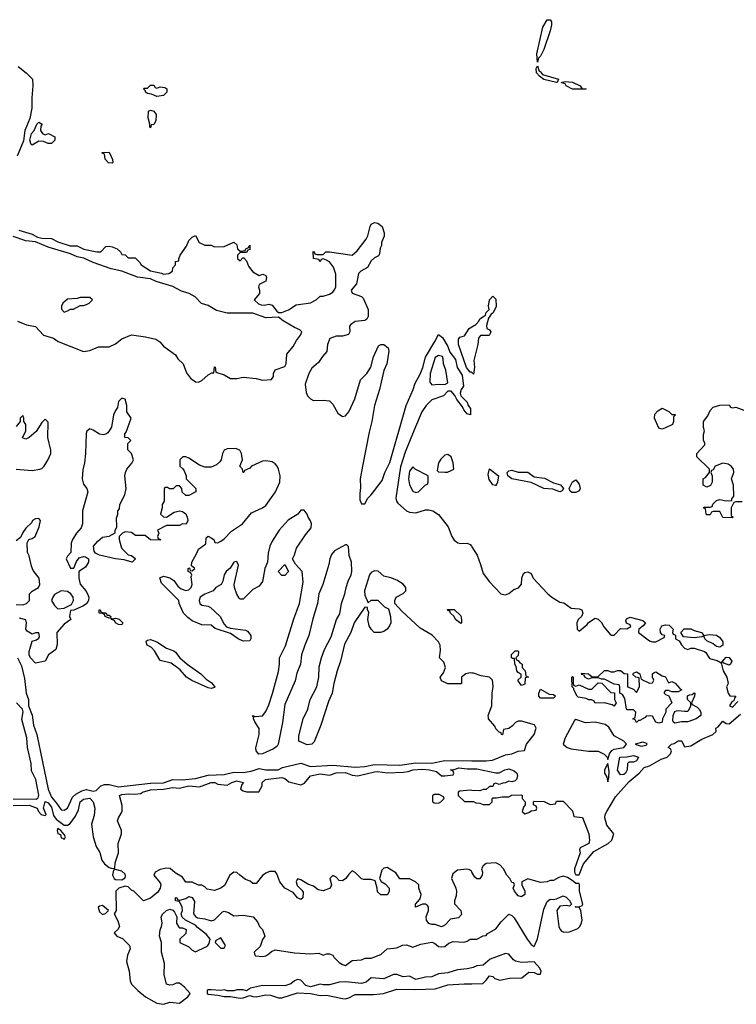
# Model space of a CAD drawing. Header units: inches. Extents: x 2710751 to 2829008, y 857003 to 965602.
# Tile 264 of 320: x 2787171 to 2791654, y 860403 to 866563. Entities that reach past the tile are written whole.
import ezdxf

# ---------------------------------------------------------------- set-up
doc = ezdxf.new("R2010")
doc.units = ezdxf.units.IN
doc.header["$MEASUREMENT"] = 0
doc.layers.add('C7886', color=7, linetype='Continuous')
doc.layers.add('C7896', color=7, linetype='Continuous')

msp = doc.modelspace()

# ---------------------------------------------------------------- linework, layer by layer
at = {"layer": 'C7886', "color": 2}
for points, elevation in [([(2787161, 866270), (2787212, 866230), (2787252, 866190), (2787254, 866150), (2787246.8, 866073.2), (2787246.8, 866010), (2787234.8, 865945.2), (2787204, 865870), (2787194.8, 865805.2), (2787156, 865710)], 6), ([(2787166.2, 865246.2), (2787250, 865220.5), (2787283.4, 865203.4), (2787310, 865195.5), (2787370, 865194), (2787410, 865174), (2787488, 865148), (2787530, 865147.3), (2787572.9, 865127.1), (2787654, 865110), (2787678, 865110), (2787710, 865144.7), (2787730, 865146.8), (2787750, 865142.8), (2787782, 865130), (2787802, 865110), (2787810, 865094), (2787831.6, 865091.6), (2787850, 865074), (2787892.7, 865072.7), (2787923.6, 865043.6), (2787932, 865030), (2787990, 864991), (2788057.5, 864977.5), (2788070, 864971), (2788104.7, 864975.3), (2788128, 864990), (2788128.4, 865011.6), (2788146, 865030), (2788146, 865050), (2788166, 865054), (2788166, 865066), (2788175.3, 865090), (2788214, 865146), (2788230, 865182), (2788250, 865202), (2788270, 865212), (2788294, 865170), (2788330, 865152), (2788370, 865152), (2788390, 865142), (2788450, 865144.7), (2788510, 865172), (2788530, 865154), (2788534, 865130), (2788550, 865114), (2788582, 865118), (2788586, 865130), (2788602, 865138), (2788610, 865152), (2788610, 865126), (2788598, 865122), (2788590, 865106), (2788550, 865106), (2788534, 865090), (2788534, 865070), (2788550, 865054), (2788567.3, 865072.7), (2788572.7, 865072.7), (2788590, 865054), (2788602, 865022), (2788630, 864984.7), (2788670, 864962), (2788691.3, 864971.3), (2788710, 864962), (2788716, 864950), (2788710, 864928), (2788670, 864906), (2788664.7, 864890), (2788672, 864870), (2788672, 864850), (2788638, 864810), (2788665.1, 864785.1), (2788681.2, 864778.8), (2788703.2, 864776.8), (2788730, 864782.8), (2788750, 864778), (2788778.8, 864738.8), (2788790, 864731), (2788810, 864730.8), (2788851.9, 864748.1), (2788900.4, 864779.6), (2788990, 864792), (2789026, 864810), (2789050, 864834), (2789070, 864834), (2789110, 864846), (2789130, 864858), (2789139, 864870), (2789149, 864890), (2789149, 864970), (2789134.8, 865014.8), (2789110, 865048.7), (2789090, 865058), (2789070, 865066), (2789058, 865062), (2789050, 865048), (2789042, 865062), (2789008.9, 865068.9), (2789008, 865112), (2789014, 865110), (2789018, 865098), (2789030, 865094), (2789070, 865094), (2789086, 865110), (2789108.9, 865111.1), (2789250, 865090.8), (2789282.5, 865117.5), (2789339.5, 865190), (2789349.5, 865210), (2789362.7, 865270), (2789370, 865284.7), (2789390, 865293.4), (2789411, 865290), (2789438.8, 865270), (2789451.1, 865228.9), (2789451.3, 865208.7), (2789434, 865170), (2789434, 865150), (2789426.4, 865133.6), (2789422, 865098), (2789414.8, 865085.2), (2789390, 865074), (2789370, 865055.3), (2789346.8, 865013.2), (2789304.7, 864990), (2789290, 864975.3), (2789278, 864910), (2789244, 864870), (2789251.1, 864851.1), (2789310, 864832), (2789319.8, 864819.8), (2789351.3, 864750), (2789350, 864706), (2789342, 864690), (2789330, 864682), (2789270, 864674), (2789243.5, 864656.5), (2789235.3, 864644.7), (2789236.3, 864610), (2789227.3, 864592.7), (2789190, 864583.7), (2789150, 864582.7), (2789110.8, 864569.2), (2789097.3, 864530), (2789093, 864487), (2789064.5, 864455.5), (2789041.4, 864418.6), (2788998, 864382), (2788980.5, 864350), (2788958, 864282), (2788963, 864230), (2788970.8, 864210), (2788990, 864190.8), (2789010, 864180.7), (2789070, 864182.8), (2789110, 864178), (2789130, 864158), (2789162, 864102), (2789190, 864080.7), (2789210, 864084), (2789231, 864109), (2789267, 864190), (2789302.7, 864310), (2789342.9, 864350), (2789367.6, 864390), (2789385.3, 864454.7), (2789416.5, 864523.5), (2789430, 864531), (2789450, 864530.8), (2789476, 864510), (2789481, 864490), (2789467.3, 864410), (2789450, 864368), (2789421.6, 864250), (2789390.5, 864150), (2789374.8, 864050), (2789356.8, 863983.2), (2789314.9, 863770), (2789302, 863690), (2789303.5, 863636.5), (2789298, 863598), (2789299.6, 863559.6), (2789310, 863534), (2789330, 863534), (2789348, 863570), (2789370, 863591.3), (2789438.9, 863681.1), (2789456, 863730), (2789487.2, 863792.8), (2789589.3, 864150), (2789632.7, 864250), (2789645.2, 864290), (2789675.5, 864344.5), (2789692.7, 864387.3), (2789710, 864452), (2789768.7, 864550), (2789790, 864594), (2789815.3, 864575.3), (2789850, 864518), (2789862, 864482), (2789896.4, 864436.4), (2789906.9, 864386.9), (2789938.8, 864338.8), (2789946.8, 864270), (2789933.4, 864250), (2789926.8, 864226.8), (2789930.7, 864210), (2789970.8, 864170), (2789976, 864150), (2789990.4, 864130.4), (2789990.6, 864090), (2789970, 864098), (2789950, 864122), (2789941.5, 864141.5), (2789906.2, 864186.2), (2789892.7, 864212.7), (2789870, 864238), (2789850, 864238), (2789822, 864210), (2789750, 864185.2), (2789714, 864150), (2789687.7, 864110), (2789636.4, 863990), (2789583.4, 863856.6), (2789554.3, 863765.7), (2789524.2, 863570), (2789528.7, 863550), (2789537.5, 863537.5), (2789590, 863490.5), (2789610, 863481.6), (2789650, 863478.4), (2789710, 863495.8), (2789730, 863496.4), (2789756, 863490), (2789790, 863467.3), (2789850.7, 863390), (2789874.8, 863330), (2789890, 863306), (2789912, 863290), (2789930, 863284.9), (2789970, 863287.3), (2789990, 863278.8), (2789997.3, 863270), (2790000, 863265.6)], 6), ([(2787157.5, 864677.5), (2787213.4, 864653.4), (2787270, 864644), (2787321, 864590), (2787382, 864570), (2787412, 864550), (2787570, 864487.7), (2787610, 864494), (2787664.2, 864515.8), (2787730, 864517), (2787770, 864535.8), (2787810, 864565.5), (2787869.6, 864590.4), (2787959, 864579), (2788023.8, 864563.8), (2788048.1, 864548.1), (2788070, 864521), (2788146.4, 864466.4), (2788161.4, 864441.4), (2788194.8, 864410), (2788214, 864354), (2788239.8, 864319.8), (2788270, 864298), (2788290, 864296), (2788310, 864306), (2788350, 864341), (2788374, 864354), (2788386, 864354), (2788390, 864392), (2788394, 864390), (2788398, 864358), (2788450, 864341), (2788490, 864319.1), (2788530, 864317.3), (2788570, 864326.8), (2788650, 864319.1), (2788690, 864307.7), (2788747.3, 864312.7), (2788758, 864330), (2788758, 864350), (2788770, 864372), (2788830, 864394), (2788838, 864410), (2788842, 864470), (2788882, 864518), (2788903.2, 864556.8), (2788928.7, 864590), (2788935.3, 864610), (2788923.1, 864623.1), (2788890, 864637.2), (2788818.6, 864678.6), (2788790, 864702), (2788710, 864698), (2788630, 864727.6), (2788470, 864726), (2788402.7, 864742.7), (2788350, 864774), (2788307.5, 864787.5), (2788269.2, 864830), (2788231, 864851), (2788184.4, 864864.4), (2788130, 864894.5), (2788024.4, 864924.4), (2787990, 864941.2), (2787907.9, 864952.1), (2787810, 864989.6), (2787743.3, 865003.3), (2787630, 865043.5), (2787571.5, 865071.5), (2787530, 865078.7), (2787490, 865098), (2787350, 865140.5), (2787270, 865173.2), (2787210, 865180.5), (2787130, 865206)], 6), ([(2790000, 864356), (2789998, 864358), (2789990, 864358), (2789966.6, 864386.6), (2789915.1, 864530), (2789916.4, 864563.6), (2789924, 864576), (2789954.6, 864585.4), (2789982, 864630), (2790000, 864640.7)], 6), ([(2790000, 862475.2), (2789990, 862476), (2789962, 862470), (2789934, 862450), (2789934, 862410), (2789930, 862408), (2789850, 862408.7), (2789810, 862426), (2789802, 862450), (2789823.1, 862476.9), (2789835.3, 862510), (2789824, 862544), (2789798, 862570), (2789804, 862616), (2789800.9, 862650), (2789792, 862670), (2789752.3, 862712.3), (2789677, 862757), (2789562, 862862), (2789518, 862910), (2789518, 862930), (2789526, 862950), (2789570, 862974), (2789586, 862990), (2789587, 863010), (2789570, 863031.6), (2789530, 863056.9), (2789492.1, 863072.1), (2789450, 863080.7), (2789412.9, 863112.9), (2789390, 863115.8), (2789370, 863105.1), (2789358.7, 863090), (2789328.4, 862990), (2789330, 862962), (2789350, 862914), (2789368.9, 862931.1), (2789411.6, 862931.6), (2789454, 862890), (2789478, 862878), (2789491.3, 862830), (2789492, 862790), (2789484.7, 862770), (2789470.7, 862749.3), (2789450, 862735.3), (2789428.9, 862728.9), (2789389.1, 862729.1), (2789369.1, 862749.1), (2789358, 862770), (2789349, 862810), (2789354.6, 862854.6), (2789346, 862874), (2789346, 862886), (2789330, 862888), (2789263.8, 862790), (2789243, 862730), (2789203.2, 862656.8), (2789178.7, 862550), (2789157.6, 862490), (2789137.1, 862410), (2789126.7, 862350), (2789102.7, 862297.2), (2789054, 862150), (2789014, 862046), (2788998, 862030), (2788970, 862027), (2788918, 862050), (2788916.4, 862083.6), (2788944, 862190), (2788973.2, 862250), (2788989, 862310), (2789029, 862390), (2789042, 862450), (2789044.7, 862515.3), (2789059, 862570), (2789078, 862622), (2789118.6, 862701.4), (2789154, 862810), (2789174.8, 862845.2), (2789185.2, 862910), (2789205.2, 862970), (2789212.7, 863010), (2789225.2, 863050), (2789245.2, 863090), (2789249.3, 863110.7), (2789246, 863170), (2789233.2, 863210), (2789227.3, 863267.3), (2789218, 863278), (2789210, 863278), (2789139.8, 863240.2), (2789122.5, 863217.5), (2789110.8, 863190), (2789104.5, 863155.5), (2789066.8, 863030), (2789042.8, 862970), (2789034.8, 862910), (2789005.2, 862814.8), (2788980.7, 862710), (2788954, 862650), (2788934, 862590), (2788926.8, 862530), (2788905.2, 862474.8), (2788893.7, 862426.3), (2788830, 862278), (2788814.4, 862165.6), (2788787.7, 862030), (2788781.1, 862018.9), (2788758.3, 862001.7), (2788690, 861969.4), (2788667.7, 861967.7), (2788649.7, 861989.7), (2788648.3, 862008.3), (2788668.4, 862090), (2788668.3, 862128.3), (2788642.9, 862170), (2788634, 862190), (2788636.4, 862196.4), (2788628, 862210), (2788643.6, 862203.6), (2788690, 862208), (2788710, 862234), (2788730, 862277.3), (2788753.5, 862346.5), (2788790, 862484.7), (2788796.3, 862530), (2788796, 862570), (2788834.1, 862645.9), (2788886.2, 862813.8), (2788921.3, 862910), (2788944, 863044), (2788939, 863110), (2788896, 863156), (2788878, 863190), (2788890, 863214), (2788902.7, 863257.3), (2788959.5, 863340.5), (2788995.4, 863384.6), (2788995.6, 863410), (2788990, 863428.7), (2788975.1, 863450), (2788969, 863470), (2788950, 863495.3), (2788930, 863495.3), (2788910.7, 863469.3), (2788850, 863432), (2788794, 863370), (2788750, 863301.2), (2788736.3, 863270), (2788725.2, 863225.2), (2788721, 863170), (2788704.9, 863130), (2788690.9, 863049.1), (2788670, 863018), (2788630, 862998), (2788570, 862938), (2788550, 862938), (2788544.7, 862944.7), (2788529.3, 862969.3), (2788514, 863010), (2788513.2, 863030), (2788539.3, 863150), (2788530, 863172.7), (2788510, 863168.7), (2788487.9, 863132.1), (2788462.8, 863110), (2788450.8, 863090), (2788442.8, 863050), (2788430.5, 863029.5), (2788398, 863010), (2788382, 862990), (2788330, 862969.2), (2788300.7, 862950), (2788294.8, 862930), (2788298, 862910), (2788310, 862901), (2788350, 862894.8), (2788365.2, 862885.2), (2788426, 862830), (2788450, 862782), (2788464.7, 862764.7), (2788490, 862756), (2788584.7, 862744.7), (2788596.9, 862736.9), (2788618, 862710), (2788618, 862690), (2788610, 862678), (2788570, 862675.3), (2788538, 862690), (2788490, 862722), (2788394.6, 862754.6), (2788370, 862775.3), (2788310, 862778), (2788250, 862802), (2788222, 862822), (2788195.3, 862850), (2788168, 862910), (2788166, 862930), (2788058, 863038), (2788048, 863072), (2788070, 863082), (2788110, 863071.3), (2788134.4, 863054.4), (2788159.6, 863019.6), (2788182, 863002), (2788210, 862991), (2788230, 862996), (2788244, 863010), (2788249.2, 863030), (2788243.1, 863076.9), (2788247.3, 863087.3), (2788242, 863102), (2788226, 863110), (2788226, 863130), (2788234, 863134), (2788238, 863118), (2788250, 863114), (2788266, 863130), (2788246, 863146), (2788248, 863170), (2788278, 863222), (2788289, 863251), (2788336.4, 863283.6), (2788338, 863322), (2788350, 863331.3), (2788370, 863321), (2788384.7, 863310), (2788391.6, 863291.6), (2788410, 863291), (2788430, 863300.7), (2788450, 863314.8), (2788497, 863363), (2788564, 863410), (2788621.6, 863478.4), (2788690, 863508.5), (2788710, 863523.8), (2788770.9, 863609.1), (2788797.6, 863670), (2788800.5, 863710), (2788789.6, 863750), (2788782.4, 863770), (2788770, 863785.1), (2788750, 863796.3), (2788710, 863803.6), (2788690, 863800.7), (2788622, 863770), (2788610, 863758), (2788578, 863742), (2788574, 863730), (2788569.2, 863729.2), (2788566, 863750), (2788548.7, 863770), (2788564, 863810), (2788559.3, 863850), (2788548.7, 863870), (2788520.9, 863880.9), (2788470, 863878.4), (2788451, 863870), (2788439.1, 863850), (2788430.7, 863810), (2788423, 863797), (2788402, 863778), (2788370, 863764), (2788330, 863764), (2788296, 863776), (2788230, 863819), (2788210, 863828), (2788192.7, 863827.3), (2788174, 863810), (2788174, 863770), (2788192.7, 863752.7), (2788199.6, 863739.6), (2788212, 863710), (2788212, 863690), (2788274, 863630), (2788274, 863610), (2788230, 863586), (2788210, 863586), (2788187.3, 863607.3), (2788186, 863630), (2788170, 863646), (2788150, 863646), (2788132, 863628), (2788108, 863628), (2788096.4, 863636.4), (2788083.6, 863636.4), (2788074, 863630), (2788074, 863550), (2788062, 863530), (2788062, 863510), (2788052, 863470), (2788070, 863452), (2788090, 863451.3), (2788137.2, 863482.8), (2788170, 863491.3), (2788190, 863486), (2788211, 863471), (2788218, 863450), (2788222, 863430), (2788212.7, 863407.3), (2788190, 863408), (2788170, 863399), (2788090, 863399), (2788034, 863370), (2788042, 863350), (2788034, 863330), (2788038, 863318), (2788052, 863310), (2788050, 863306), (2787990, 863308), (2787956.4, 863336.4), (2787896.4, 863336.4), (2787870, 863355.3), (2787830, 863358), (2787814, 863350), (2787794, 863330), (2787794, 863310), (2787806, 863266), (2787810, 863254), (2787850, 863214), (2787871.6, 863211.6), (2787892.7, 863192.7), (2787892.7, 863187.3), (2787874, 863170), (2787824, 863184), (2787770, 863189.4), (2787670, 863213.2), (2787646, 863226), (2787637.2, 863237.2), (2787633.2, 863270), (2787659.1, 863300.9), (2787690, 863326), (2787730, 863331.3), (2787768, 863352), (2787768, 863368), (2787778, 863390), (2787776.4, 863443.6), (2787786, 863470), (2787786, 863490), (2787796.4, 863503.6), (2787798, 863530), (2787829, 863590), (2787837.2, 863630), (2787829, 863710), (2787834, 863730), (2787841.2, 863750), (2787872.3, 863787.7), (2787882.7, 863810), (2787870, 863848), (2787848.4, 863871.6), (2787848.4, 863911.6), (2787866, 863930), (2787850, 863946), (2787828, 863950), (2787828.4, 863971.6), (2787838, 863982), (2787868, 864070), (2787842, 864110), (2787841.2, 864150), (2787830, 864188.7), (2787810, 864196), (2787790, 864175.3), (2787784, 864136), (2787770, 864119), (2787757.3, 864090), (2787746.4, 864013.6), (2787721.6, 863978.4), (2787710, 863969), (2787694.4, 863965.6), (2787670, 863969.2), (2787630, 863996), (2787610, 864004), (2787590.7, 863989.3), (2787586.9, 863973.1), (2787583.1, 863850), (2787577.1, 863790), (2787566.2, 863746.2), (2787563, 863690), (2787570, 863658), (2787592, 863630), (2787598, 863610), (2787564, 863490), (2787564.7, 863410), (2787556, 863384), (2787526, 863350), (2787502, 863310), (2787492.7, 863287.3), (2787492, 863230), (2787470, 863206), (2787462, 863190), (2787490, 863132), (2787510, 863132), (2787526, 863174), (2787542.9, 863197.1), (2787570, 863204.9), (2787583.5, 863203.5), (2787601, 863190), (2787600.7, 863170), (2787582.5, 863137.5), (2787542, 863110), (2787541, 863070), (2787550, 863032), (2787586, 862990), (2787596, 862970), (2787604.7, 862950), (2787602, 862930), (2787592, 862910), (2787570, 862895.3), (2787510, 862868), (2787490, 862866), (2787482, 862830), (2787492, 862810), (2787450, 862782), (2787402.8, 862730), (2787406.4, 862653.6), (2787396.3, 862623.7), (2787352, 862590), (2787330.7, 862549.3), (2787270, 862538), (2787239, 862570), (2787229.5, 862590), (2787229.5, 862610), (2787250, 862674), (2787276.4, 862683.6), (2787290, 862694), (2787295.3, 862704.7), (2787290, 862726), (2787270, 862728), (2787250, 862718), (2787218, 862738), (2787209, 862750), (2787214, 862790), (2787208.9, 862808.9), (2787170, 862819.6)], 6), ([(2787150, 863751), (2787250, 863743), (2787298, 863750), (2787310, 863754.8), (2787325.2, 863770), (2787350, 863811), (2787365.1, 863850), (2787365.6, 863870), (2787346.6, 863950), (2787350, 864046), (2787330, 864064), (2787310, 864042), (2787274, 863986), (2787230, 863948.7), (2787210, 863938), (2787188, 863948), (2787208.9, 863991.1), (2787208.7, 864030), (2787198, 864050), (2787198, 864070), (2787190, 864086), (2787174, 864070), (2787174, 864050), (2787150, 864018)], 6), ([(2787150, 862904.9), (2787190, 862902.2), (2787214, 862910), (2787231.8, 862930), (2787232, 862970), (2787250, 862988), (2787289, 863010), (2787298, 863030), (2787292.7, 863070), (2787256.2, 863116.2), (2787244.1, 863144.1), (2787230, 863208), (2787220.9, 863230), (2787219, 863290), (2787228.7, 863311.3), (2787250, 863318), (2787268, 863330), (2787293.2, 863390), (2787302, 863430), (2787290, 863442), (2787270, 863441.2), (2787251.3, 863430), (2787244.5, 863415.5), (2787210, 863382), (2787190, 863355.3), (2787176, 863324), (2787150, 863302)], 6), ([(2787157.6, 862570), (2787181.6, 862521.6), (2787201.8, 862441.8), (2787212.7, 862350), (2787226.4, 862310), (2787225.7, 862270), (2787250, 862211), (2787258.6, 862150), (2787278.5, 862090), (2787348.8, 861748.8), (2787370, 861698.7), (2787402.4, 861662.4), (2787430, 861619.1), (2787450, 861617.3), (2787470, 861630.8), (2787502, 861698), (2787523, 861717), (2787560.8, 861739.2), (2787590, 861746.5), (2787630, 861737.3), (2787650, 861741.3), (2787678.4, 861770), (2787702, 861778), (2787730, 861778.6), (2787790, 861763.2), (2787990, 861787.2), (2788070, 861789.2), (2788130, 861809.1), (2788190, 861807.2), (2788270, 861816.5), (2788350, 861836.5), (2788450, 861840.8), (2788510, 861854.3), (2788570, 861852.9), (2788618.4, 861861.6), (2788670, 861877.3), (2788710, 861868.9), (2788788, 861870), (2788815.3, 861884.7), (2788930, 861911), (2788990.4, 861890.4), (2789130, 861899.6), (2789270, 861887.1), (2789330, 861891.5), (2789390, 861902.6), (2789550, 861899.3), (2789650, 861913.2), (2789750, 861911.2), (2789830, 861927.5), (2790000, 861926.4)], 6), ([(2787130, 861689.1), (2787274.6, 861685.4), (2787286.2, 861693.8), (2787291.5, 861711.5), (2787272, 861810), (2787244.4, 861864.4), (2787242.8, 861910), (2787219.8, 862010), (2787215.6, 862070), (2787185.1, 862185.1), (2787193.4, 862233.4), (2787187.8, 862250), (2787152, 862290)], 6), ([(2787130, 861647.2), (2787230, 861648.5), (2787280.7, 861630), (2787288, 861610), (2787304.9, 861590), (2787330, 861584), (2787337.2, 861590), (2787319.3, 861630), (2787330, 861671), (2787350, 861663), (2787370, 861636.4), (2787383.4, 861583.4), (2787400.2, 861560.3), (2787450, 861524.7), (2787470, 861524.7), (2787486, 861534), (2787520.1, 861579.9), (2787540.1, 861619.9), (2787550, 861670.6), (2787570, 861687.3), (2787610, 861692.2), (2787630.5, 861670), (2787642, 861630), (2787636.7, 861583.3), (2787621, 861530), (2787630.6, 861450), (2787650.6, 861390), (2787671.8, 861351.8), (2787685.2, 861305.2), (2787702.5, 861282.5), (2787730, 861258), (2787750, 861252), (2787766, 861254), (2787768.7, 861288.7), (2787789, 861350), (2787787, 861410), (2787808.7, 861470), (2787808.7, 861490), (2787782.7, 861550), (2787789.2, 861570), (2787812.7, 861610), (2787812.5, 861647.5), (2787795.3, 861710), (2787810, 861715.5), (2787850, 861720.5), (2787890, 861717.3), (2787930, 861721), (2787939, 861730), (2787990, 861744.4), (2788071.8, 861748.2), (2788130, 861759.5), (2788170, 861755.5), (2788229.8, 861770.2), (2788296.5, 861763.5), (2788370, 861791.6), (2788392, 861790), (2788410, 861781), (2788470, 861774), (2788498, 861790), (2788530, 861801), (2788572, 861790), (2788561, 861779), (2788552, 861750), (2788570, 861738), (2788590, 861732), (2788667.3, 861732.7), (2788688, 861770), (2788688, 861790), (2788709.7, 861810.3), (2788810, 861821.6), (2788830, 861815.5), (2788855.2, 861795.2), (2788930, 861776), (2788952.9, 861787.1), (2788990, 861832.7), (2789050, 861844), (2789110, 861836), (2789150, 861851.7), (2789210, 861852.6), (2789250, 861836.3), (2789286.8, 861833.2), (2789390, 861857.6), (2789410, 861859.5), (2789471.9, 861851.9), (2789570, 861855.3), (2789600.7, 861859.3), (2789630, 861870.2), (2789690, 861874), (2789734, 861870), (2789778.8, 861858.8), (2789810, 861832), (2789830, 861832), (2789882, 861838), (2789886, 861850), (2789882, 861862), (2789866, 861870), (2789890, 861871.3), (2789918, 861882), (2789970, 861876.3), (2790000, 861876.3)], 2), ([(2790000, 861741.3), (2789990, 861742), (2789923.6, 861736.4), (2789914, 861730), (2789914, 861710), (2789952.7, 861672.7), (2790000, 861672.1)], 2), ([(2790000, 861230.3), (2789996.5, 861236.5), (2789984.7, 861244.7), (2789969.1, 861249.1), (2789910, 861241.2), (2789880.7, 861219.3), (2789871.3, 861190), (2789898.8, 861130), (2789902.8, 861110), (2789901, 861081), (2789890.8, 861050), (2789891, 861031), (2789930.6, 860990.6), (2789934.8, 860965.2), (2789916.3, 860943.7), (2789865.2, 860934.8), (2789830, 860898), (2789810, 860888), (2789770, 860902), (2789750, 860902), (2789730, 860909), (2789715.3, 860930), (2789714, 860950), (2789729, 860990), (2789728.7, 861010), (2789722, 861022), (2789710, 861028.7), (2789690, 861028.7), (2789648, 861010), (2789648, 861030), (2789676.4, 861063.6), (2789682, 861090), (2789668.9, 861128.9), (2789668, 861150), (2789648, 861170), (2789610, 861189), (2789549, 861189), (2789524.7, 861224.7), (2789470, 861259), (2789450, 861255.3), (2789436.9, 861243.1), (2789422, 861190), (2789431.6, 861171.6), (2789456.9, 861156.9), (2789482, 861130), (2789482, 861110), (2789471.6, 861088.4), (2789430, 861088), (2789410, 861106), (2789408, 861130), (2789394.6, 861174.6), (2789370, 861184), (2789324, 861184), (2789310, 861188), (2789270, 861228), (2789250, 861238), (2789230, 861218), (2789211.3, 861190), (2789190, 861175.3), (2789170, 861178), (2789150, 861198), (2789130, 861208), (2789112, 861190), (2789122, 861150), (2789114, 861130), (2789070, 861113.2), (2789039, 861119), (2789010, 861142), (2788973.6, 861153.6), (2788930, 861182), (2788910, 861188), (2788901, 861170), (2788906, 861146), (2788936.9, 861116.9), (2788943.6, 861103.6), (2788942, 861070), (2788930, 861058), (2788908, 861070), (2788882, 861102), (2788829.3, 861129.3), (2788799, 861170), (2788780.2, 861220.2), (2788770, 861234), (2788733.2, 861233.2), (2788710, 861224), (2788690, 861208.7), (2788650, 861158), (2788630, 861158), (2788613.6, 861173.6), (2788584.7, 861184.7), (2788548, 861210), (2788530, 861228), (2788510, 861228.7), (2788484.7, 861210), (2788453.2, 861146.8), (2788430, 861129), (2788390, 861114), (2788344, 861124), (2788330, 861138), (2788310, 861148), (2788290, 861148), (2788250, 861168), (2788210, 861168), (2788190, 861198), (2788144.7, 861224.7), (2788112.9, 861252.9), (2788090, 861254), (2788050, 861246), (2788018, 861230), (2788011, 861210), (2788050, 861162), (2788054.8, 861150), (2788050.8, 861130), (2788034.9, 861105.1), (2787990, 861066), (2787946, 861050), (2787886, 861110), (2787870, 861118), (2787850, 861138), (2787840.4, 861140.4), (2787830, 861142), (2787791, 861129), (2787772, 861110), (2787774, 860990), (2787762, 860970), (2787785.4, 860925.4), (2787796, 860890), (2787784.7, 860870), (2787762, 860850), (2787778, 860830), (2787815.2, 860815.3), (2787858, 860770), (2787862.4, 860750), (2787844.6, 860710), (2787840.2, 860670), (2787856.4, 860610), (2787862.6, 860550), (2787870.5, 860530), (2787910, 860488.5), (2787958.8, 860450), (2788030, 860410.7), (2788070, 860403), (2788110, 860417.3), (2788170, 860410.8), (2788224, 860450), (2788238, 860470), (2788202, 860510), (2788170, 860535.3), (2788150, 860535.3), (2788130, 860524), (2788110, 860522), (2788088.7, 860530), (2788075.3, 860590), (2788078, 860658), (2788059, 860730), (2788059, 860790), (2788045.2, 860830), (2788049.1, 860869.1), (2788059, 860890), (2788062, 860910), (2788056, 860950), (2788066, 860970), (2788090, 860990.6), (2788110, 860998.8), (2788130, 860991.3), (2788139.8, 860979.8), (2788154, 860950), (2788152, 860910), (2788166.4, 860886.4), (2788170, 860882), (2788190, 860882), (2788212, 860870), (2788210, 860846), (2788174, 860810), (2788174, 860790), (2788230, 860762), (2788250, 860742), (2788270, 860732), (2788336.4, 860763.6), (2788348.7, 860771.3), (2788356.4, 860783.6), (2788362, 860810), (2788339.5, 860839.5), (2788282.7, 860882.7), (2788270, 860898), (2788208.4, 860928.4), (2788187.3, 860947.3), (2788182, 860970), (2788188.7, 860990), (2788188, 861010), (2788170, 861046), (2788146, 861050), (2788146, 861070), (2788148.9, 861071.1), (2788154, 861070), (2788158, 861058), (2788174, 861054), (2788210, 861064.7), (2788230, 861078), (2788251.1, 861071.1), (2788265.4, 861045.4), (2788258, 860970), (2788270, 860952), (2788283.6, 860943.6), (2788330, 860938), (2788370, 860924.7), (2788390, 860931.3), (2788439, 860981), (2788450, 860986), (2788477.3, 860977.3), (2788510, 860956), (2788570, 860960.7), (2788632, 860950), (2788659.8, 860919.8), (2788672, 860890), (2788690.9, 860870.9), (2788704.7, 860830), (2788690.9, 860809.1), (2788675.5, 860764.5), (2788638, 860730), (2788642, 860710), (2788647.3, 860707.3), (2788690, 860702.8), (2788710, 860706.8), (2788730, 860718), (2788746, 860734), (2788770, 860742.8), (2788890, 860724.9), (2788990, 860718.8), (2789042, 860722), (2789070, 860711.3), (2789090, 860718), (2789110, 860718), (2789130, 860711), (2789137.3, 860697.3), (2789170, 860664.7), (2789190, 860651.3), (2789210, 860646.8), (2789250, 860678), (2789310, 860682), (2789331.6, 860691.6), (2789370, 860692), (2789430, 860714.8), (2789470, 860750.8), (2789530, 860756), (2789566, 860774), (2789590, 860774.8), (2789630, 860761), (2789681.2, 860778.8), (2789750, 860791), (2789765.4, 860785.4), (2789790, 860764.7), (2789810, 860762), (2789830, 860764.7), (2789854.6, 860785.4), (2789883.1, 860796.9), (2789948.9, 860791.1), (2789970, 860798), (2789990, 860811), (2790000, 860811.1)], 2), ([(2790000, 860631.2), (2789970, 860624), (2789910, 860619.3), (2789850, 860599.3), (2789790, 860592.7), (2789750, 860574), (2789710, 860573.2), (2789650, 860559), (2789610, 860579), (2789570, 860574), (2789530, 860588.7), (2789510, 860588.7), (2789450, 860562), (2789370, 860568.7), (2789338.8, 860541.2), (2789310, 860533.2), (2789210, 860544), (2789170, 860541.2), (2789110, 860525.2), (2789070, 860524), (2789050, 860529), (2788990, 860513.2), (2788961.5, 860521.5), (2788930, 860553.2), (2788910, 860557.2), (2788890, 860549.2), (2788868.3, 860531.7), (2788830, 860519.3), (2788690, 860521.2), (2788615.3, 860504.7), (2788590, 860488), (2788570, 860493.2), (2788530, 860494), (2788510, 860488), (2788470, 860488), (2788453.2, 860493.2), (2788428.4, 860488.4), (2788370, 860494), (2788350, 860494), (2788344.7, 860490), (2788344.7, 860470), (2788350, 860467.3), (2788410, 860461), (2788450, 860451.3), (2788490, 860452), (2788550, 860441), (2788570, 860442.8), (2788610, 860458), (2788630, 860451), (2788650, 860450.8), (2788710, 860463), (2788739.9, 860459.9), (2788790, 860444.4), (2788810, 860443.8), (2788910, 860474.8), (2788990, 860471), (2789050, 860459.1), (2789090, 860460.7), (2789190, 860439.1), (2789210, 860437.3), (2789230, 860444), (2789270, 860464), (2789384.5, 860464.5), (2789446, 860470), (2789530, 860498), (2789650, 860494.8), (2789770, 860500.7), (2789850, 860524), (2789951.1, 860531.1), (2790000, 860531.8)], 2)]:
    msp.add_lwpolyline(points, dxfattribs=dict(at, elevation=elevation))
for points, elevation in [([(2788030, 866134), (2788050, 866142), (2788079.6, 866139.6), (2788092, 866130), (2788092, 866110), (2788070, 866088), (2788030, 866082), (2787996.4, 866096.4), (2787970, 866102), (2787958, 866110), (2787958, 866118), (2787946, 866130), (2787950, 866134), (2787970, 866134), (2787990, 866154), (2788010, 866154), (2788018, 866138)], 6), ([(2787990, 865886), (2787986, 865890), (2787986, 865910), (2787975.3, 865950), (2787978, 865990), (2787990, 865996), (2788010.6, 865990.6), (2788024.7, 865970), (2788022, 865930), (2788010, 865908), (2787994, 865906)], 6), ([(2787330, 865842), (2787351.6, 865851.6), (2787391.3, 865830), (2787390.9, 865809.1), (2787370, 865788), (2787350, 865788), (2787320.4, 865800.4), (2787290, 865802), (2787250, 865778), (2787242, 865782), (2787234, 865810), (2787245.2, 865850), (2787262, 865870), (2787278, 865910), (2787290, 865922), (2787312, 865910), (2787303.6, 865896.4), (2787302, 865870), (2787314, 865850)], 6), ([(2787750, 865666), (2787727.3, 865667.3), (2787706, 865690), (2787702, 865722), (2787687.3, 865727.3), (2787687.3, 865732.7), (2787730, 865734), (2787734, 865730), (2787752, 865688), (2787754, 865670)], 6), ([(2787610, 864826), (2787550, 864826), (2787530, 864818), (2787470, 864815.3), (2787442, 864790), (2787432, 864770), (2787432.7, 864752.7), (2787450, 864734), (2787470, 864742), (2787488.4, 864751.6), (2787507.3, 864752.7), (2787550, 864774), (2787570, 864774), (2787590, 864782), (2787606, 864790), (2787626, 864810)], 10), ([(2789790, 864461.2), (2789770.8, 864449.2), (2789738.8, 864350), (2789736, 864296), (2789750, 864278), (2789790, 864282.8), (2789830, 864281), (2789848.7, 864291.3), (2789836.9, 864370), (2789822, 864410), (2789821.2, 864441.2), (2789815.5, 864455.5)], 6), ([(2789850, 863842), (2789830, 863839), (2789805.8, 863814.2), (2789791.3, 863790), (2789783.6, 863743.6), (2789790, 863734), (2789830, 863732), (2789847.3, 863732.7), (2789870, 863742), (2789886, 863750), (2789882, 863790), (2789870, 863828)], 10), ([(2789630, 863766), (2789610, 863738), (2789604, 863690), (2789610, 863654), (2789630, 863614), (2789650, 863604.7), (2789666, 863610), (2789710, 863654), (2789722, 863658), (2789726, 863670), (2789726, 863710), (2789646, 863750)], 10), ([(2788810, 863086), (2788788, 863110), (2788830, 863154), (2788852, 863110), (2788830, 863086)], 6), ([(2787430, 862989.4), (2787390, 862966), (2787378, 862950), (2787370.7, 862930), (2787390, 862898), (2787410, 862878), (2787450, 862882), (2787495.3, 862904.7), (2787508.7, 862930), (2787505.2, 862950), (2787491.7, 862971.7), (2787470, 862986.6)], 6), ([(2787718, 862838), (2787730, 862838), (2787742, 862830), (2787739.6, 862820.4), (2787730, 862818), (2787706, 862830), (2787702, 862842), (2787688.4, 862848.4), (2787668, 862850), (2787668, 862870), (2787674, 862870), (2787678, 862858), (2787692, 862852), (2787710, 862851.3)], 6), ([(2789930, 862786), (2789898, 862810), (2789888.4, 862828.4), (2789866, 862850), (2789862, 862862), (2789850, 862866), (2789847.3, 862872.7), (2789890, 862874), (2789930, 862834), (2789934, 862810), (2789934, 862790)], 2), ([(2787810, 862778), (2787790, 862779), (2787770, 862789.3), (2787764, 862804), (2787746, 862810), (2787742, 862818), (2787750, 862814), (2787770, 862818), (2787793.2, 862813.2), (2787816, 862790)], 6), ([(2788370, 862379), (2788350, 862382), (2788247.9, 862427.9), (2788214, 862450), (2788174.8, 862494.8), (2788118, 862538), (2788050, 862554), (2788014.8, 862614.8), (2787995.5, 862635.5), (2787969.2, 862650), (2787962, 862670), (2787964, 862676), (2787970, 862682), (2787990, 862684.7), (2788030, 862671.3), (2788090, 862631.3), (2788135.3, 862615.3), (2788146.4, 862606.4), (2788172, 862570), (2788218, 862530), (2788304.7, 862470), (2788338, 862438), (2788370, 862416), (2788391.3, 862390), (2788390, 862386)], 6), ([(2789763.6, 861716.4), (2789752.7, 861707.3), (2789752.7, 861672.7), (2789763.6, 861663.6), (2789790, 861662), (2789806, 861670), (2789826, 861690), (2789822, 861702), (2789794.6, 861714.6)], 2), ([(2787410, 861502), (2787404.9, 861490), (2787410, 861472), (2787426, 861466), (2787430, 861444.7), (2787442, 861442), (2787450, 861434), (2787458, 861450), (2787450, 861466), (2787428, 861490)], 2), ([(2787770, 861246), (2787758, 861242), (2787752, 861210), (2787762, 861190), (2787770, 861184.7), (2787810, 861182), (2787830, 861194), (2787834, 861206), (2787830, 861218), (2787810, 861235.3)], 2), ([(2787690, 861022), (2787670, 861018), (2787662, 861010), (2787670, 860982), (2787690, 860964.7), (2787708.4, 860971.6), (2787726, 860990)], 2), ([(2788430, 860818), (2788398, 860802), (2788394, 860790), (2788430, 860754), (2788450, 860754), (2788458, 860770)], 2)]:
    msp.add_lwpolyline(points, close=True, dxfattribs=dict(at, elevation=elevation))
at = {"layer": 'C7896', "color": 2}
for points, elevation in [([(2790410, 866298), (2790405.6, 866350), (2790443.7, 866516.3), (2790470, 866563), (2790490, 866562), (2790497, 866550), (2790498.5, 866530), (2790490, 866492.7), (2790450, 866377.2), (2790430, 866334), (2790417.3, 866322.7)], 6), ([(2790530, 866169.7), (2790450, 866189.6), (2790422.7, 866210), (2790404.5, 866230), (2790402, 866258), (2790410, 866274), (2790420.9, 866240.9), (2790430, 866236.3), (2790440.7, 866220.7), (2790541, 866190), (2790534, 866170)], 6), ([(2790630, 866127.6), (2790589.6, 866150), (2790582.5, 866162.5), (2790558, 866170), (2790583.9, 866176.1), (2790630, 866171.3), (2790677.3, 866150), (2790690.6, 866130.6), (2790714, 866130), (2790710, 866129.3)], 6), ([(2791250, 864094), (2791270, 864094), (2791274, 864090), (2791262, 864078), (2791262, 864050), (2791254, 864030), (2791210, 864008.7), (2791190, 864002), (2791170, 864008), (2791142, 864070), (2791144.7, 864095.3), (2791163.1, 864116.9), (2791190, 864132), (2791231.6, 864111.6)], 6), ([(2790150, 863646), (2790149.1, 863649.1), (2790130, 863652.3), (2790107, 863687), (2790102, 863718), (2790110, 863754), (2790167.3, 863710), (2790160.5, 863670)], 6), ([(2790290, 863733), (2790350, 863733), (2790390, 863702.8), (2790454.4, 863694.4), (2790510, 863664.7), (2790553.4, 863653.4), (2790572, 863630), (2790564.7, 863615.3), (2790550, 863609.2), (2790506.3, 863626.3), (2790449.5, 863629.5), (2790370, 863666.6), (2790250, 863689.5), (2790224, 863710), (2790221.2, 863730), (2790230, 863741), (2790250, 863744)], 6), ([(2790650, 863604), (2790625.2, 863605.2), (2790614, 863614), (2790608, 863630), (2790630, 863671.3), (2790650, 863684.7), (2790670, 863658), (2790677.3, 863630), (2790670, 863615.3)], 6), ([(2791450, 862711.3), (2791483.3, 862716.7), (2791530, 862713), (2791550, 862697.3), (2791570.3, 862670.3), (2791570, 862649.3), (2791550, 862637), (2791530, 862640.9), (2791510, 862658), (2791470, 862678), (2791456, 862690), (2791450, 862708), (2791438, 862702), (2791390, 862695.1), (2791322.7, 862702.7), (2791306, 862730), (2791327.9, 862752.1), (2791370, 862752.2), (2791390, 862741.6), (2791436, 862730)], 6), ([(2790310, 862398), (2790290, 862426), (2790290, 862432), (2790308, 862450), (2790307.3, 862467.3), (2790290, 862478), (2790282, 862490), (2790276.4, 862516.4), (2790268.7, 862530), (2790266, 862566), (2790254, 862566), (2790248.4, 862571.6), (2790248.4, 862591.6), (2790270, 862614), (2790290, 862614), (2790292, 862610), (2790290, 862586), (2790274, 862570), (2790278, 862558), (2790290, 862554), (2790299.6, 862539.6), (2790314, 862530), (2790314, 862510), (2790334, 862490), (2790338, 862458), (2790354, 862450), (2790334, 862446), (2790330, 862406)], 2), ([(2791610, 862525.2), (2791576.4, 862536.4), (2791570, 862546), (2791562, 862542), (2791590, 862574), (2791610, 862573.4), (2791626.8, 862550), (2791618, 862530)], 6), ([(2791030, 862354), (2791048, 862390), (2791046, 862446), (2791026, 862450), (2791007.3, 862467.3), (2791010, 862474), (2791030, 862482), (2791050, 862471.3), (2791058, 862438), (2791110, 862412), (2791130, 862414), (2791138, 862430), (2791128.7, 862448.7), (2791128.7, 862470), (2791140.4, 862479.6), (2791150, 862482), (2791190, 862458), (2791210, 862452), (2791230, 862414), (2791250, 862422), (2791271.6, 862411.6), (2791299.6, 862379.6), (2791314, 862370), (2791290, 862358), (2791250, 862358), (2791230, 862366), (2791210, 862366), (2791203.6, 862356.4), (2791202, 862350), (2791210, 862342), (2791232, 862332), (2791251.3, 862288.7), (2791212, 862250), (2791212, 862230), (2791192, 862190), (2791190, 862168), (2791170, 862162), (2791150, 862168.7), (2791130, 862206), (2791110, 862208), (2791090, 862206), (2791083.6, 862196.4), (2791050, 862178), (2791042, 862178), (2791030, 862166), (2791022, 862182), (2791006, 862190), (2791022, 862198), (2791026, 862230), (2791010, 862246), (2790970, 862246), (2790966, 862250), (2790956.4, 862316.4), (2790942, 862342), (2790926, 862350), (2790926, 862390), (2790922, 862402), (2790890, 862406), (2790830, 862438), (2790810, 862438), (2790790, 862446), (2790750, 862446), (2790730, 862438), (2790720.4, 862440.4), (2790706, 862450), (2790702, 862462), (2790687.3, 862467.3), (2790686, 862474), (2790730, 862471.3), (2790752.7, 862452.7), (2790787.3, 862452.7), (2790830, 862492), (2790851.1, 862491.1), (2790870, 862482), (2790890, 862482), (2790910, 862492), (2790930, 862492), (2790952.7, 862472.7), (2790974, 862470), (2790974, 862390), (2791010, 862374)], 2), ([(2790650, 862394), (2790670, 862402), (2790730, 862374), (2790750, 862374), (2790790, 862414), (2790812.7, 862412.7), (2790870, 862354), (2790892.7, 862352.7), (2790892, 862310), (2790902, 862290), (2790890, 862268), (2790876.4, 862276.4), (2790830, 862288.7), (2790770, 862288), (2790762, 862302), (2790748, 862308), (2790732, 862308), (2790715.3, 862315.3), (2790664.7, 862324.7), (2790658, 862330), (2790638, 862370), (2790638, 862378), (2790628, 862390), (2790626, 862450), (2790630, 862454), (2790634, 862450), (2790634, 862410), (2790638, 862398)], 2), ([(2790430, 862318), (2790418, 862330), (2790418, 862350), (2790430, 862374), (2790483.6, 862343.6), (2790510, 862342), (2790522, 862330), (2790510, 862318)], 2), ([(2791270, 862162), (2791258, 862170), (2791256.4, 862176.4), (2791259, 862210), (2791270, 862234), (2791280.4, 862239.6), (2791290, 862242), (2791330, 862236), (2791350, 862238), (2791356.5, 862243.5), (2791368.7, 862270), (2791368.4, 862288.4), (2791349, 862310), (2791348, 862332), (2791360.4, 862339.6), (2791378, 862342), (2791390, 862352), (2791394, 862350), (2791392, 862330), (2791374, 862290), (2791378, 862278), (2791410, 862262), (2791422, 862250), (2791432, 862230), (2791431.3, 862210), (2791402, 862190), (2791350, 862169.3), (2791310, 862169.2)], 2), ([(2790650, 862184.5), (2790642, 862178), (2790582.8, 862070), (2790570.8, 862030), (2790594.8, 862010), (2790621.8, 862001.8), (2790730, 861987.6), (2790790, 861987.2), (2790827.2, 861967.2), (2790846, 861950), (2790850, 861934), (2790860.7, 861970), (2790876.2, 861990), (2790890, 861998.9), (2790949.3, 862010), (2790967, 862030), (2790949.5, 862050), (2790890, 862081.6), (2790856.9, 862136.9), (2790833.7, 862153.7), (2790770, 862168), (2790710, 862164.2)], 6), ([(2791070, 862042.7), (2791021, 862030), (2791058, 862018), (2791090, 862024), (2791097.2, 862030), (2791094, 862034)], 6), ([(2790850, 861908.7), (2790828.7, 861870), (2790828.7, 861850), (2790843.4, 861823.4), (2790850, 861794), (2790857.5, 861822.5), (2790858.7, 861861.3)], 6), ([(2790930, 861839.3), (2790910, 861868.7), (2790926, 861950), (2790969.2, 861950.8), (2791010, 861958.8), (2791042, 861950), (2791030, 861926), (2791010, 861918), (2790982, 861918), (2790974, 861910), (2790971, 861870), (2790961, 861850), (2790950, 861841.2)], 2)]:
    msp.add_lwpolyline(points, close=True, dxfattribs=dict(at, elevation=elevation))
for points, elevation in [([(2790000, 864640.7), (2790024.7, 864655.3), (2790044, 864676), (2790049.5, 864690.5), (2790084.7, 864715.3), (2790090, 864732), (2790108, 864750), (2790104, 864770), (2790109.2, 864810), (2790130, 864834), (2790150, 864814), (2790151, 864769), (2790132, 864730), (2790119.6, 864720.4), (2790104.7, 864695.3), (2790092, 864650), (2790094, 864630), (2790110, 864622), (2790118, 864610), (2790116.9, 864603.1), (2790107.3, 864587.3), (2790052.7, 864587.3), (2790042, 864570), (2790038, 864530), (2790011.3, 864430), (2790016, 864390), (2790010, 864346), (2790000, 864356)], 6), ([(2791690, 863546), (2791650, 863546), (2791638, 863542), (2791622, 863510), (2791622, 863462), (2791634, 863450), (2791630, 863446), (2791569, 863449), (2791550, 863486), (2791510, 863486), (2791498, 863482), (2791490, 863466), (2791470, 863466), (2791466, 863470), (2791462, 863502), (2791450, 863506), (2791450, 863514), (2791490, 863514), (2791502, 863518), (2791507.3, 863532.7), (2791530, 863554), (2791550, 863562), (2791590, 863552), (2791626, 863554), (2791626, 863566), (2791638, 863582), (2791635.3, 863650), (2791624, 863690), (2791638, 863730), (2791635.3, 863750), (2791622, 863770), (2791602, 863782), (2791570, 863789), (2791522, 863770), (2791510, 863746), (2791498, 863742), (2791494, 863730), (2791502, 863710), (2791502, 863670), (2791491.6, 863648.4), (2791470, 863638), (2791446, 863650), (2791446, 863690), (2791460.4, 863699.6), (2791486, 863730), (2791486, 863750), (2791407.3, 863827.3), (2791406, 863850), (2791456.4, 863903.6), (2791456.4, 863916.4), (2791448, 863930), (2791448.4, 863968.4), (2791455.3, 863990), (2791448.4, 864011.6), (2791448.7, 864050), (2791475.5, 864084.5), (2791490, 864118), (2791510, 864138), (2791551.6, 864151.6), (2791610, 864154), (2791618, 864138), (2791630, 864134), (2791650, 864138), (2791700.5, 864120.5)], 6), ([(2790000, 863265.6), (2790032.2, 863212.2), (2790054.7, 863154.7), (2790070, 863099.1), (2790110, 863045.5), (2790181, 862970), (2790210, 862965.5), (2790230, 862974), (2790262.5, 862997.5), (2790291.7, 863008.3), (2790309.4, 863030.6), (2790311.8, 863070), (2790321.7, 863098.3), (2790330, 863104.9), (2790350, 863108), (2790370, 863097.3), (2790383.8, 863070), (2790410, 863039.1), (2790474, 862970), (2790500.7, 862950), (2790550, 862919.1), (2790575.5, 862915.5), (2790620.4, 862880.4), (2790670, 862877), (2790686.8, 862870), (2790694.8, 862850), (2790684.9, 862830), (2790663.8, 862810), (2790656.3, 862790), (2790658, 862750), (2790670, 862738), (2790721.2, 862778.8), (2790730, 862792), (2790770, 862818), (2790790, 862812), (2790810, 862792), (2790824.9, 862764.9), (2790870, 862712), (2790890, 862712), (2790930, 862754), (2790970, 862752), (2790994, 862766), (2790990, 862778), (2790968, 862788), (2790962, 862802), (2790966.3, 862813.7), (2790990, 862826), (2791070, 862804), (2791086.8, 862790), (2791071.3, 862770), (2791044.7, 862750), (2791041, 862730), (2791110, 862678), (2791130, 862671.3), (2791150, 862671.3), (2791202, 862698), (2791206, 862710), (2791190, 862715.3), (2791179, 862730), (2791177.2, 862750), (2791189, 862770), (2791210, 862778), (2791234.4, 862774.4), (2791258, 862750), (2791254, 862730), (2791258, 862718), (2791272.7, 862712.7), (2791274, 862690), (2791296, 862676), (2791310, 862652), (2791330, 862632), (2791350, 862622), (2791370, 862632), (2791390, 862632), (2791454, 862610), (2791463.6, 862603.6), (2791486, 862566), (2791533.7, 862553.7), (2791559.6, 862539.6), (2791571.3, 862490), (2791594.8, 862450), (2791602, 862410), (2791592, 862390), (2791602, 862350), (2791612.7, 862332.7), (2791651.6, 862331.6), (2791642, 862318), (2791638, 862302), (2791625.4, 862294.6), (2791612, 862270), (2791630, 862261), (2791663.1, 862296.9)], 6), ([(2790000, 861926.4), (2790090, 861925.8), (2790128, 861930), (2790210, 861963), (2790250, 861970.8), (2790290, 861986.8), (2790328.4, 861991.6), (2790342, 862030), (2790389.4, 862090), (2790400.9, 862130), (2790391.7, 862151.7), (2790310, 862174.5), (2790290, 862175.1), (2790273.2, 862166.8), (2790254.9, 862145.1), (2790230, 862128), (2790198, 862122), (2790191.6, 862088.4), (2790186, 862090), (2790182, 862102), (2790170, 862106), (2790150, 862126), (2790143.1, 862143.1), (2790104, 862190), (2790103.1, 862196.9), (2790102, 862210), (2790125.2, 862270), (2790126.6, 862350), (2790132.1, 862392.1), (2790129, 862430), (2790110, 862449), (2790057.5, 862457.5), (2790010, 862474.5), (2790000, 862475.2)], 6), ([(2790000, 861672.1), (2790010, 861672), (2790023.6, 861663.6), (2790050, 861662), (2790070, 861654), (2790110, 861654), (2790126, 861670), (2790126, 861690), (2790130, 861694), (2790154, 861694), (2790190, 861702), (2790230, 861702), (2790248.7, 861711.3), (2790310, 861714), (2790314, 861710), (2790314, 861690), (2790334, 861670), (2790334, 861650), (2790323.6, 861636.4), (2790314, 861610), (2790330, 861594), (2790356.4, 861603.6), (2790370, 861614), (2790402, 861618), (2790406, 861630), (2790402, 861642), (2790386, 861650), (2790386, 861670), (2790390, 861674), (2790451.1, 861671.1), (2790490, 861654), (2790522, 861658), (2790530, 861674), (2790570, 861674), (2790630, 861614), (2790638, 861578), (2790692.7, 861572.7), (2790731, 861470), (2790734.8, 861430), (2790730.8, 861410), (2790678, 861382), (2790674, 861370), (2790678, 861350), (2790641, 861250), (2790641, 861230), (2790650, 861212), (2790670, 861212), (2790698, 861282), (2790761.8, 861358.2), (2790851.3, 861408.7), (2790876.1, 861430), (2790888.4, 861470), (2790843.1, 861523.1), (2790832.3, 861570), (2790834.5, 861590), (2790843.5, 861610), (2790898, 861702), (2790983.5, 861796.5), (2791046, 861850), (2791076.5, 861883.5), (2791110, 861894.8), (2791183.5, 861936.5), (2791221.2, 861950), (2791241.2, 861970), (2791248, 861988), (2791242, 862002), (2791228, 862010), (2791248, 862030), (2791265.2, 862034.8), (2791290, 862051), (2791310, 862051), (2791314, 862050), (2791330, 862014), (2791370, 862020.5), (2791438.9, 862061.1), (2791508, 862090), (2791528, 862110), (2791526, 862130), (2791541.2, 862138.8), (2791566.8, 862173.2), (2791570, 862174.8), (2791590, 862158.8), (2791610, 862157.1), (2791681, 862219)], 2), ([(2790000, 861876.3), (2790030, 861876.3), (2790150, 861851.3), (2790170, 861852), (2790206, 861870), (2790230, 861876), (2790264.7, 861864.7), (2790282, 861850), (2790284.7, 861830), (2790278, 861810), (2790270, 861802), (2790250, 861795.3), (2790230, 861798), (2790210, 861788), (2790192.7, 861787.3), (2790170, 861778), (2790150, 861786), (2790138, 861782), (2790130, 861766), (2790110, 861766), (2790090, 861746), (2790070, 861746), (2790050, 861738), (2790000, 861741.3)], 2), ([(2790000, 860811.1), (2790030, 860811.3), (2790070, 860832), (2790090, 860834), (2790096.4, 860843.6), (2790150, 860874.8), (2790182, 860918), (2790230, 860966), (2790250, 860958), (2790263.5, 860943.5), (2790346, 860810), (2790370, 860778), (2790390, 860764.7), (2790410, 860812), (2790450, 860998), (2790470, 861046), (2790490, 861061), (2790510, 861058), (2790530, 861062), (2790570, 861082), (2790590, 861074), (2790610, 861052), (2790622, 861030), (2790610, 861018), (2790590, 861022), (2790550, 861018), (2790531.3, 860990), (2790544.7, 860890), (2790551.3, 860870), (2790560.7, 860860.7), (2790575.3, 860855.3), (2790610, 860857.3), (2790663.2, 860876.8), (2790672.7, 860887.3), (2790685.2, 860910), (2790689.3, 860930), (2790682, 860990), (2790670, 861008), (2790646, 861010), (2790650, 861014), (2790670, 861012), (2790690, 861022), (2790694, 861030), (2790673.2, 861110), (2790674, 861150), (2790670, 861158), (2790650, 861158), (2790634, 861174), (2790597.2, 861197.2), (2790570, 861204), (2790543.5, 861196.5), (2790510, 861178), (2790490, 861178), (2790471.1, 861168.9), (2790430, 861165.2), (2790350, 861188.7), (2790312, 861170), (2790312, 861150), (2790330.6, 861110.6), (2790331, 861090), (2790310, 861075.3), (2790290, 861082), (2790266, 861110), (2790258, 861130), (2790266, 861150), (2790262, 861162), (2790250, 861166), (2790238, 861190), (2790219, 861210), (2790198, 861250), (2790174.6, 861274.6), (2790150, 861288), (2790090, 861284), (2790071.3, 861270), (2790061, 861250), (2790066, 861230), (2790064.7, 861210), (2790050, 861189), (2790030, 861188.7), (2790018, 861198), (2790000, 861230.3)], 2), ([(2790000, 860531.8), (2790067.3, 860532.7), (2790090, 860554), (2790110, 860582), (2790130, 860578), (2790144, 860564), (2790174.8, 860554.8), (2790234.5, 860565.5), (2790311.5, 860568.5), (2790356.4, 860603.6), (2790390, 860601), (2790410, 860591.3), (2790428, 860592), (2790432.7, 860610), (2790424, 860630), (2790390, 860668), (2790310, 860664.5), (2790273.4, 860673.4), (2790260.5, 860680.5), (2790230, 860716), (2790210, 860721.2), (2790113.7, 860686.3), (2790071.1, 860648.9), (2790030, 860644), (2790007.1, 860632.9), (2790000, 860631.2)], 2)]:
    msp.add_lwpolyline(points, dxfattribs=dict(at, elevation=elevation))

doc.saveas('drawing.dxf')
